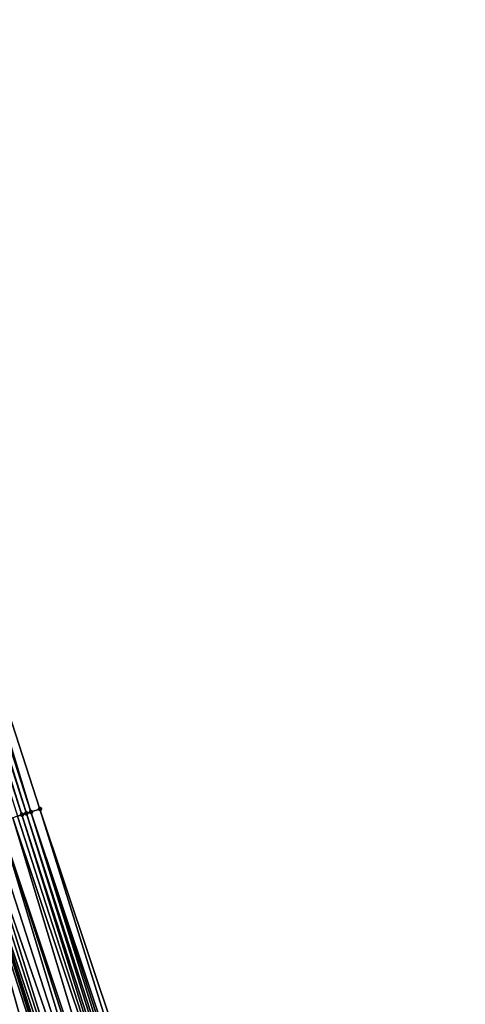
# Model space of a CAD drawing. Header units: feet. Extents: x 2004186 to 2014793, y 836912 to 864902.
# Tile 829 of 974: x 2004662 to 2004681, y 858675 to 858717. Entities that reach past the tile are written whole.
import ezdxf

# ---------------------------------------------------------------- set-up
doc = ezdxf.new("R2010")
doc.units = ezdxf.units.FT
doc.header["$LTSCALE"] = 100
doc.header["$MEASUREMENT"] = 0
for name, color, linetype, lineweight in [('EP_Travel Lane', 5, 'Continuous', 40), ('Road Shots', 4, 'Continuous', 200), ('Road X-Section', 30, 'Continuous', 13)]:
    doc.layers.add(name, color=color, linetype=linetype, lineweight=lineweight)
doc.layers.add('I-77 SB_MM21-27-Surface-Border', color=7, linetype='Continuous')
doc.layers.add('I-77 SB_MM21-27-Surface-TIN', color=7, linetype='Continuous')

msp = doc.modelspace()

# ---------------------------------------------------------------- linework, layer by layer
at = {"layer": 'EP_Travel Lane'}
msp.add_polyline3d([(2004709.61771611, 858529.906138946, 453.9623807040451), (2004703.471648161, 858548.9372672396, 453.7572828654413), (2004697.325488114, 858567.9686807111, 453.5816978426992), (2004691.179382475, 858586.9999257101, 453.3886868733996), (2004685.033347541, 858606.030951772, 453.1730164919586), (2004678.887321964, 858625.0619488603, 452.954324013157), (2004672.739159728, 858644.0960422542, 452.7560016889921), (2004666.564572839, 858663.1181943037, 452.575067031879), (2004660.390050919, 858682.140146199, 452.3727517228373), (2004654.215562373, 858701.1619952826, 452.1594480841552), (2004648.040919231, 858720.184320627, 451.9970064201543), (2004641.866332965, 858739.2064707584, 451.8158617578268), (2004635.69182761, 858758.228371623, 451.6081030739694), (2004629.517263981, 858777.2504520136, 451.4194967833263), (2004623.342828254, 858796.2721383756, 451.1888358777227), (2004617.196456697, 858815.3040209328, 451.0106820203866), (2004611.05073845, 858834.3353177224, 450.809887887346), (2004604.904946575, 858853.3668425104, 450.6313868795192)], dxfattribs=at)
at = {"layer": 'I-77 SB_MM21-27-Surface-Border', "color": 3, "linetype": 'ByBlock', "lineweight": -2}
msp.add_polyline3d([(2004607.305443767, 858854.142167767, 450.4692363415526), (2004612.704133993, 858834.8692839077, 450.6932272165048), (2004618.864052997, 858815.8424303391, 450.880374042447), (2004625.02409527, 858796.815138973, 451.0737429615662), (2004631.75367445, 858777.9726429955, 451.256265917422), (2004638.293041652, 858759.0683452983, 451.4162005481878), (2004644.832429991, 858740.1639822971, 451.5691456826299), (2004650.991186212, 858721.1366589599, 451.7455215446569), (2004657.149925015, 858702.1093894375, 451.9276471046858), (2004663.308614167, 858683.0822733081, 452.1261611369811), (2004669.657585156, 858664.1167430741, 452.3242309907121), (2004675.625982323, 858645.0280724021, 452.5264942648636), (2004681.780788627, 858625.9949378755, 452.7061495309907), (2004687.933923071, 858606.9663009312, 452.9306012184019), (2004693.706398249, 858587.8147877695, 453.1751260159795), (2004699.669277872, 858568.7244813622, 453.3856539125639), (2004705.441837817, 858549.5727060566, 453.6030630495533), (2004711.785404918, 858530.6051886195, 453.7844621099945)], dxfattribs=at)
at = {"layer": 'I-77 SB_MM21-27-Surface-TIN', "color": 128, "linetype": 'ByBlock', "lineweight": -2}
for points in [[(2004656.578972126, 858701.9249634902, 451.9643475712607), (2004656.388692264, 858701.8633714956, 451.9641266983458), (2004662.547362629, 858682.8363134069, 452.1688352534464)], [(2004656.388692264, 858701.8633714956, 451.9641266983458), (2004662.357029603, 858682.7748856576, 452.1861457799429), (2004662.547362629, 858682.8363134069, 452.1688352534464)], [(2004656.769272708, 858701.9864914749, 451.9577359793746), (2004656.578972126, 858701.9249634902, 451.9643475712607), (2004662.737647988, 858682.897888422, 452.1672438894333)], [(2004656.578972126, 858701.9249634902, 451.9643475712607), (2004662.547362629, 858682.8363134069, 452.1688352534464), (2004662.737647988, 858682.897888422, 452.1672438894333)], [(2004657.149925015, 858702.1093894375, 451.9276471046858), (2004656.769272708, 858701.9864914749, 451.9577359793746), (2004662.927962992, 858682.9593718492, 452.1558764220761)], [(2004656.769272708, 858701.9864914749, 451.9577359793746), (2004662.737647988, 858682.897888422, 452.1672438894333), (2004662.927962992, 858682.9593718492, 452.1558764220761)], [(2004657.149925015, 858702.1093894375, 451.9276471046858), (2004662.927962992, 858682.9593718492, 452.1558764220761), (2004663.308614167, 858683.0822733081, 452.1261611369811)], [(2004663.308614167, 858683.0822733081, 452.1261611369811), (2004662.927962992, 858682.9593718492, 452.1558764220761), (2004669.276940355, 858663.9938219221, 452.3518442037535)], [(2004663.308614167, 858683.0822733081, 452.1261611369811), (2004669.276940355, 858663.9938219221, 452.3518442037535), (2004669.657585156, 858664.1167430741, 452.3242309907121)], [(2004662.166703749, 858682.7134357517, 452.201091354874), (2004661.595713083, 858682.5291265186, 452.2502493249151), (2004667.944679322, 858663.5636109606, 452.4498856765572)], [(2004662.357029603, 858682.7748856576, 452.1861457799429), (2004662.166703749, 858682.7134357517, 452.201091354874), (2004668.515670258, 858663.7479193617, 452.4006388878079)], [(2004662.166703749, 858682.7134357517, 452.201091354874), (2004667.944679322, 858663.5636109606, 452.4498856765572), (2004668.515670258, 858663.7479193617, 452.4006388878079)], [(2004662.547362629, 858682.8363134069, 452.1688352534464), (2004662.357029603, 858682.7748856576, 452.1861457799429), (2004668.515670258, 858663.7479193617, 452.4006388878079)], [(2004662.737647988, 858682.897888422, 452.1672438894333), (2004662.547362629, 858682.8363134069, 452.1688352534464), (2004668.705993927, 858663.8093760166, 452.3864137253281)], [(2004662.547362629, 858682.8363134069, 452.1688352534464), (2004668.515670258, 858663.7479193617, 452.4006388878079), (2004668.705993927, 858663.8093760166, 452.3864137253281)], [(2004662.927962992, 858682.9593718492, 452.1558764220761), (2004662.737647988, 858682.897888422, 452.1672438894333), (2004668.896292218, 858663.870911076, 452.3805574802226)], [(2004662.737647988, 858682.897888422, 452.1672438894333), (2004668.705993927, 858663.8093760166, 452.3864137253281), (2004668.896292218, 858663.870911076, 452.3805574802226)], [(2004662.927962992, 858682.9593718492, 452.1558764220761), (2004669.086608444, 858663.9323907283, 452.3687870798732), (2004669.276940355, 858663.9938219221, 452.3518442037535)], [(2004662.927962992, 858682.9593718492, 452.1558764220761), (2004668.896292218, 858663.870911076, 452.3805574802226), (2004669.086608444, 858663.9323907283, 452.3687870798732)], [(2004660.834386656, 858682.2833979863, 452.3176197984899), (2004660.644043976, 858682.2220000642, 452.3381141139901), (2004666.80269042, 858663.1950158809, 452.5506978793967)], [(2004661.215029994, 858682.4063236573, 452.2904889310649), (2004660.834386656, 858682.2833979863, 452.3176197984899), (2004667.373648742, 858663.3794250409, 452.5122061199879)], [(2004660.834386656, 858682.2833979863, 452.3176197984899), (2004666.80269042, 858663.1950158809, 452.5506978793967), (2004667.373648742, 858663.3794250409, 452.5122061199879)], [(2004661.595713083, 858682.5291265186, 452.2502493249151), (2004661.215029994, 858682.4063236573, 452.2904889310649), (2004667.373648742, 858663.3794250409, 452.5122061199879)], [(2004661.595713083, 858682.5291265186, 452.2502493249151), (2004667.754342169, 858663.5021959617, 452.4685571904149), (2004667.944679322, 858663.5636109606, 452.4498856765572)], [(2004661.595713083, 858682.5291265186, 452.2502493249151), (2004667.373648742, 858663.3794250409, 452.5122061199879), (2004667.754342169, 858663.5021959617, 452.4685571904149)], [(2004659.502119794, 858681.8532050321, 452.4175833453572), (2004658.931240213, 858681.6685526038, 452.4301085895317), (2004665.660790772, 858662.8261450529, 452.6220766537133)], [(2004660.263331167, 858682.0992890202, 452.3881543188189), (2004659.502119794, 858681.8532050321, 452.4175833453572), (2004665.660790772, 858662.8261450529, 452.6220766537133)], [(2004660.263331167, 858682.0992890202, 452.3881543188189), (2004666.422011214, 858663.0722010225, 452.5896569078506), (2004660.390050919, 858682.140146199, 452.3727517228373)], [(2004660.263331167, 858682.0992890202, 452.3881543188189), (2004665.660790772, 858662.8261450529, 452.6220766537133), (2004666.422011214, 858663.0722010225, 452.5896569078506)], [(2004660.453681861, 858682.1606621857, 452.3650174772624), (2004660.390050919, 858682.140146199, 452.3727517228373), (2004666.564572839, 858663.1181943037, 452.575067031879)], [(2004666.422011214, 858663.0722010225, 452.5896569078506), (2004666.564572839, 858663.1181943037, 452.575067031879), (2004660.390050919, 858682.140146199, 452.3727517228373)], [(2004660.644043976, 858682.2220000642, 452.3381141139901), (2004660.453681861, 858682.1606621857, 452.3650174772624), (2004666.80269042, 858663.1950158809, 452.5506978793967)], [(2004660.453681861, 858682.1606621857, 452.3650174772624), (2004666.564572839, 858663.1181943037, 452.575067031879), (2004666.80269042, 858663.1950158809, 452.5506978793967)], [(2004658.360362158, 858681.4838954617, 452.4421306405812), (2004657.599195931, 858681.2376719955, 452.4566717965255), (2004664.328724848, 858662.3953313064, 452.655776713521)], [(2004658.931240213, 858681.6685526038, 452.4301085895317), (2004658.360362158, 858681.4838954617, 452.4421306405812), (2004664.328724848, 858662.3953313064, 452.655776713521)], [(2004658.931240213, 858681.6685526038, 452.4301085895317), (2004664.328724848, 858662.3953313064, 452.655776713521), (2004665.660790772, 858662.8261450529, 452.6220766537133)], [(2004657.028324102, 858681.0529956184, 452.4666407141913), (2004656.076865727, 858680.7452181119, 452.4850120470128), (2004662.99667756, 858661.9644599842, 452.6833311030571)], [(2004657.599195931, 858681.2376719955, 452.4566717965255), (2004657.028324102, 858681.0529956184, 452.4666407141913), (2004663.567560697, 858662.1491014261, 452.6696331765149)], [(2004657.028324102, 858681.0529956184, 452.4666407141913), (2004662.99667756, 858661.9644599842, 452.6833311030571), (2004663.567560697, 858662.1491014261, 452.6696331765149)], [(2004657.599195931, 858681.2376719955, 452.4566717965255), (2004663.567560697, 858662.1491014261, 452.6696331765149), (2004664.328724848, 858662.3953313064, 452.655776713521)], [(2004656.076865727, 858680.7452181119, 452.4850120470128), (2004662.045225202, 858661.6566638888, 452.6997182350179), (2004662.99667756, 858661.9644599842, 452.6833311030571)]]:
    msp.add_3dface(points, dxfattribs=at)
at = {"layer": 'Road Shots', "lineweight": 100}
for p in [(2004663.308614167, 858683.0822733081, 452.1261611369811), (2004662.547362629, 858682.8363134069, 452.1688352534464), (2004662.737647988, 858682.897888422, 452.1672438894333), (2004662.927962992, 858682.9593718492, 452.1558764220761)]:
    msp.add_point(p, dxfattribs=at)
at = {"layer": 'Road X-Section', "extrusion": (0.3079346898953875, -0.9513565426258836, 0.009846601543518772), "elevation": -199603.9421739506, "flags": 128}
msp.add_lwpolyline([(2171642.943517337, 2417.820543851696), (2171643.143517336, 2417.829484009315), (2171643.343517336, 2417.836047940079), (2171643.543517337, 2417.836167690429), (2171643.743517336, 2417.833860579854), (2171643.943517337, 2417.837064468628), (2171644.143517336, 2417.845061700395), (2171644.343517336, 2417.855067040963), (2171644.543517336, 2417.868625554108), (2171644.943517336, 2417.90107988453), (2171645.143517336, 2417.90769013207), (2171645.743517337, 2417.913441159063), (2171645.943517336, 2417.927991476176), (2171646.143517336, 2417.947186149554), (2171646.343517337, 2417.955510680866), (2171646.943517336, 2417.974475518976), (2171647.343517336, 2417.983526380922), (2171648.743517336, 2417.997526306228), (2171649.343517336, 2418.005695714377), (2171649.943517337, 2418.016007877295), (2171651.143517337, 2418.037812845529), (2171651.943517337, 2418.051101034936), (2171652.743517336, 2418.064192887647), (2171653.543517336, 2418.076627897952), (2171654.943517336, 2418.097531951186), (2171656.543517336, 2418.1200354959), (2171657.543517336, 2418.132328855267), (2171657.943517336, 2418.126486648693), (2171658.343517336, 2418.135690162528), (2171659.343517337, 2418.123915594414), (2171660.543517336, 2418.106717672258), (2171661.943517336, 2418.079377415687), (2171663.143517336, 2418.059887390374), (2171663.743517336, 2418.049877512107), (2171664.543517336, 2418.035907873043), (2171665.543517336, 2418.022720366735), (2171666.543517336, 2418.004348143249), (2171667.143517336, 2417.994378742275), (2171667.943517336, 2417.979836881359), (2171668.543517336, 2417.967814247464), (2171669.143517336, 2417.955288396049), (2171669.943517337, 2417.925857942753), (2171670.143517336, 2417.902719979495), (2171670.343517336, 2417.875815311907), (2171670.543517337, 2417.855320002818), (2171670.943517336, 2417.828187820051), (2171671.343517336, 2417.787946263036), (2171671.943517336, 2417.73878590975), (2171672.143517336, 2417.72383961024), (2171672.343517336, 2417.706528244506), (2171672.543517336, 2417.704936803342), (2171672.743517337, 2417.693568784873), (2171673.143517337, 2417.663852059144)], dxfattribs=at)

doc.saveas('drawing.dxf')
